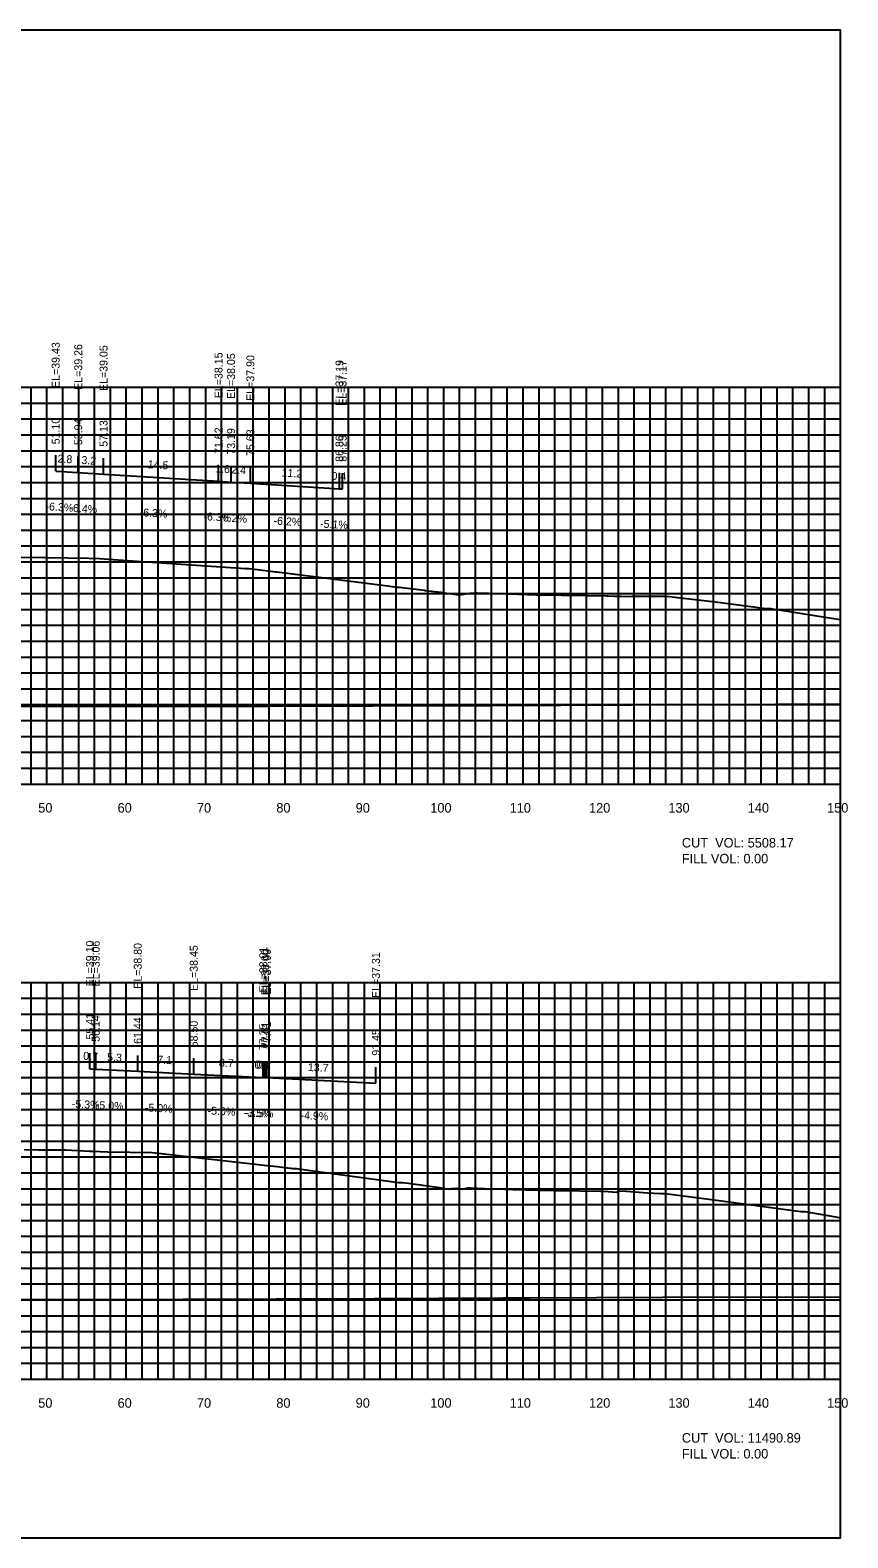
# Model space of a CAD drawing. Extents: x 1800880 to 1818864, y 245271 to 250560.
# Drawn here: x 1811620.7 to 1811723.7, y 250355.3 to 250545.3 of the extents above; entities that cross this region are included whole.
import ezdxf

# ---------------------------------------------------------------- set-up
doc = ezdxf.new("R2010")
doc.units = 0
for name, color, linetype in [('ANNO-TXT', 7, 'Continuous'), ('CL-CNST', 7, 'Continuous'), ('DESIGN - DRAINAGE - Bridges', 7, 'Continuous'), ('DRAINAGETXT', 7, 'Continuous'), ('Level 37', 7, 'Continuous'), ('Level 46', 7, 'Continuous'), ('Level 62', 7, 'Continuous'), ('SHT-BDR', 7, 'Continuous')]:
    doc.layers.add(name, color=color, linetype=linetype)

msp = doc.modelspace()

# ---------------------------------------------------------------- linework, layer by layer
at = {"layer": 'CL-CNST'}
for points in [[(1811616.52, 250478.92), (1811622.58, 250478.86), (1811625.46, 250478.83), (1811628.1, 250478.8), (1811629.46, 250478.73), (1811631.16, 250478.63), (1811638.54, 250478.1), (1811647.83, 250477.48), (1811647.9, 250477.48), (1811648.29, 250477.49), (1811651.66, 250477.05), (1811651.79, 250477.05), (1811665.08, 250475.4), (1811666.95, 250475.14), (1811667.18, 250475.12), (1811670.4, 250474.73), (1811670.47, 250474.72), (1811672.44, 250474.48), (1811672.46, 250474.48), (1811673.15, 250474.39), (1811673.38, 250474.31), (1811673.66, 250474.31), (1811674.32, 250474.19), (1811674.37, 250474.19), (1811675.1, 250474.21), (1811676.13, 250474.39), (1811676.61, 250474.39), (1811676.62, 250474.39), (1811676.64, 250474.39), (1811676.67, 250474.39), (1811676.69, 250474.39), (1811676.73, 250474.39), (1811676.76, 250474.39), (1811676.8, 250474.39), (1811676.86, 250474.4), (1811676.92, 250474.4), (1811676.93, 250474.4), (1811677.12, 250474.39), (1811678.54, 250474.35), (1811684.45, 250474.18), (1811690.95, 250474.08), (1811693.31, 250474.03), (1811693.52, 250474.02), (1811694.31, 250474), (1811694.74, 250473.99), (1811695.01, 250473.98), (1811695.19, 250473.98), (1811695.93, 250473.95), (1811696.52, 250474.01), (1811700.42, 250474.01), (1811700.5, 250474.01), (1811700.89, 250474.01), (1811707.74, 250473.19), (1811708.62, 250473.07), (1811709.3, 250472.98), (1811713.11, 250472.5), (1811713.52, 250472.43), (1811714.01, 250472.42), (1811714.21, 250472.4), (1811715.33, 250472.24), (1811721.69, 250471.24), (1811722.82, 250471.06)], [(1811619.93, 250404.25), (1811621.77, 250404.24), (1811625.11, 250404.22), (1811625.15, 250404.21), (1811625.18, 250404.21), (1811628.2, 250404.06), (1811628.55, 250404.05), (1811630.5, 250403.98), (1811636.07, 250403.89), (1811650.57, 250402.25), (1811651.84, 250402.13), (1811653.45, 250401.91), (1811653.53, 250401.92), (1811653.74, 250401.87), (1811653.93, 250401.87), (1811654.04, 250401.87), (1811654.25, 250401.87), (1811656.03, 250401.63), (1811667.1, 250400.09), (1811667.16, 250400.09), (1811667.57, 250400.09), (1811667.6, 250400.09), (1811668.37, 250400), (1811672.86, 250399.39), (1811673.05, 250399.32), (1811673.08, 250399.32), (1811674.44, 250399.39), (1811675.14, 250399.27), (1811675.86, 250399.41), (1811675.86, 250399.41), (1811675.87, 250399.41), (1811675.88, 250399.41), (1811675.89, 250399.41), (1811675.91, 250399.41), (1811675.92, 250399.41), (1811675.93, 250399.41), (1811675.94, 250399.41), (1811675.96, 250399.41), (1811675.98, 250399.41), (1811675.99, 250399.41), (1811676.01, 250399.41), (1811676.04, 250399.41), (1811676.06, 250399.41), (1811676.09, 250399.41), (1811676.12, 250399.41), (1811676.15, 250399.41), (1811676.19, 250399.41), (1811676.2, 250399.41), (1811678.01, 250399.35), (1811680.46, 250399.27), (1811681.53, 250399.23), (1811684.79, 250399.12), (1811686.86, 250399.11), (1811687.25, 250399.11), (1811688.12, 250399.09), (1811689.95, 250399.07), (1811692.56, 250399.03), (1811692.62, 250399.02), (1811692.71, 250399.02), (1811692.8, 250399.02), (1811692.87, 250399.01), (1811692.93, 250399.01), (1811694.67, 250398.89), (1811694.77, 250399.01), (1811695.29, 250399.07), (1811698.48, 250398.79), (1811700.15, 250398.72), (1811700.22, 250398.72), (1811700.48, 250398.72), (1811700.71, 250398.72), (1811705.92, 250398.05), (1811717.81, 250396.46), (1811717.98, 250396.46), (1811718.33, 250396.45), (1811722.18, 250395.76), (1811722.82, 250395.64)]]:
    msp.add_lwpolyline(points, dxfattribs=at)
at = {"layer": 'DESIGN - DRAINAGE - Bridges'}
for p, q in [((1811722.82, 250450.32), (1811722.82, 250500.32)), ((1811722.88, 250500.32), (1811722.82, 250500.32)), ((1811722.88, 250490.32), (1811722.82, 250490.32)), ((1811722.88, 250480.32), (1811722.82, 250480.32)), ((1811722.88, 250470.32), (1811722.82, 250470.32)), ((1811722.88, 250460.32), (1811722.82, 250460.32)), ((1811422.82, 250450.32), (1811722.82, 250450.32)), ((1811622.82, 250450.26), (1811622.82, 250450.32)), ((1811632.82, 250450.26), (1811632.82, 250450.32)), ((1811642.82, 250450.26), (1811642.82, 250450.32)), ((1811652.82, 250450.26), (1811652.82, 250450.32)), ((1811662.82, 250450.26), (1811662.82, 250450.32)), ((1811672.82, 250450.26), (1811672.82, 250450.32)), ((1811682.82, 250450.26), (1811682.82, 250450.32)), ((1811692.82, 250450.26), (1811692.82, 250450.32)), ((1811702.82, 250450.26), (1811702.82, 250450.32)), ((1811712.82, 250450.26), (1811712.82, 250450.32)), ((1811722.82, 250450.26), (1811722.82, 250450.32)), ((1811722.88, 250450.32), (1811722.82, 250450.32)), ((1811722.82, 250375.32), (1811722.82, 250425.32)), ((1811722.88, 250425.32), (1811722.82, 250425.32)), ((1811722.88, 250415.32), (1811722.82, 250415.32)), ((1811722.88, 250405.32), (1811722.82, 250405.32)), ((1811722.88, 250395.32), (1811722.82, 250395.32)), ((1811722.88, 250385.32), (1811722.82, 250385.32)), ((1811422.82, 250375.32), (1811722.82, 250375.32)), ((1811622.82, 250375.26), (1811622.82, 250375.32)), ((1811632.82, 250375.26), (1811632.82, 250375.32)), ((1811642.82, 250375.26), (1811642.82, 250375.32)), ((1811652.82, 250375.26), (1811652.82, 250375.32)), ((1811662.82, 250375.26), (1811662.82, 250375.32)), ((1811672.82, 250375.26), (1811672.82, 250375.32)), ((1811682.82, 250375.26), (1811682.82, 250375.32)), ((1811692.82, 250375.26), (1811692.82, 250375.32)), ((1811702.82, 250375.26), (1811702.82, 250375.32)), ((1811712.82, 250375.26), (1811712.82, 250375.32)), ((1811722.82, 250375.26), (1811722.82, 250375.32)), ((1811722.88, 250375.32), (1811722.82, 250375.32))]:
    msp.add_line(p, q, dxfattribs=at)
at = {"layer": 'Level 37'}
for p, q in [((1811623.92, 250489.76), (1811623.92, 250491.76)), ((1811626.76, 250489.58), (1811626.76, 250491.58)), ((1811629.95, 250489.38), (1811629.95, 250491.38)), ((1811644.44, 250488.47), (1811644.44, 250490.47)), ((1811646.01, 250488.37), (1811646.01, 250490.37)), ((1811648.45, 250488.22), (1811648.45, 250490.22)), ((1811659.68, 250487.52), (1811659.68, 250489.52)), ((1811660.07, 250487.5), (1811660.07, 250489.5)), ((1811628.23, 250414.42), (1811628.23, 250416.42)), ((1811628.96, 250414.38), (1811628.96, 250416.38)), ((1811634.26, 250414.12), (1811634.26, 250416.12)), ((1811641.32, 250413.77), (1811641.32, 250415.77)), ((1811650.07, 250413.33), (1811650.07, 250415.33)), ((1811650.33, 250413.32), (1811650.33, 250415.32)), ((1811650.53, 250413.32), (1811650.53, 250415.32)), ((1811664.27, 250412.64), (1811664.27, 250414.64))]:
    msp.add_line(p, q, dxfattribs=at)
msp.add_lwpolyline([(1811422.82, 250355.32), (1811722.82, 250355.32), (1811722.82, 250545.32), (1811422.82, 250545.32)], close=True, dxfattribs=at)
at = {"layer": 'Level 46'}
for p, q in [((1811422.82, 250500.32), (1811722.82, 250500.32)), ((1811620.82, 250450.32), (1811620.82, 250500.32)), ((1811622.82, 250450.32), (1811622.82, 250500.32)), ((1811624.82, 250450.32), (1811624.82, 250500.32)), ((1811626.82, 250450.32), (1811626.82, 250500.32)), ((1811628.82, 250450.32), (1811628.82, 250500.32)), ((1811630.82, 250450.32), (1811630.82, 250500.32)), ((1811632.82, 250450.32), (1811632.82, 250500.32)), ((1811634.82, 250450.32), (1811634.82, 250500.32)), ((1811636.82, 250450.32), (1811636.82, 250500.32)), ((1811638.82, 250450.32), (1811638.82, 250500.32)), ((1811640.82, 250450.32), (1811640.82, 250500.32)), ((1811642.82, 250450.32), (1811642.82, 250500.32)), ((1811644.82, 250450.32), (1811644.82, 250500.32)), ((1811646.82, 250450.32), (1811646.82, 250500.32)), ((1811648.82, 250450.32), (1811648.82, 250500.32)), ((1811650.82, 250450.32), (1811650.82, 250500.32)), ((1811652.82, 250450.32), (1811652.82, 250500.32)), ((1811654.82, 250450.32), (1811654.82, 250500.32)), ((1811656.82, 250450.32), (1811656.82, 250500.32)), ((1811658.82, 250450.32), (1811658.82, 250500.32)), ((1811660.82, 250450.32), (1811660.82, 250500.32)), ((1811662.82, 250450.32), (1811662.82, 250500.32)), ((1811664.82, 250450.32), (1811664.82, 250500.32)), ((1811666.82, 250450.32), (1811666.82, 250500.32)), ((1811668.82, 250450.32), (1811668.82, 250500.32)), ((1811670.82, 250450.32), (1811670.82, 250500.32)), ((1811672.82, 250450.32), (1811672.82, 250500.32)), ((1811674.82, 250450.32), (1811674.82, 250500.32)), ((1811676.82, 250450.32), (1811676.82, 250500.32)), ((1811678.82, 250450.32), (1811678.82, 250500.32)), ((1811680.82, 250450.32), (1811680.82, 250500.32)), ((1811682.82, 250450.32), (1811682.82, 250500.32)), ((1811684.82, 250450.32), (1811684.82, 250500.32)), ((1811686.82, 250450.32), (1811686.82, 250500.32)), ((1811688.82, 250450.32), (1811688.82, 250500.32)), ((1811690.82, 250450.32), (1811690.82, 250500.32)), ((1811692.82, 250450.32), (1811692.82, 250500.32)), ((1811694.82, 250450.32), (1811694.82, 250500.32)), ((1811696.82, 250450.32), (1811696.82, 250500.32)), ((1811698.82, 250450.32), (1811698.82, 250500.32)), ((1811700.82, 250450.32), (1811700.82, 250500.32)), ((1811702.82, 250450.32), (1811702.82, 250500.32)), ((1811704.82, 250450.32), (1811704.82, 250500.32)), ((1811706.82, 250450.32), (1811706.82, 250500.32)), ((1811708.82, 250450.32), (1811708.82, 250500.32)), ((1811710.82, 250450.32), (1811710.82, 250500.32)), ((1811712.82, 250450.32), (1811712.82, 250500.32)), ((1811714.82, 250450.32), (1811714.82, 250500.32)), ((1811716.82, 250450.32), (1811716.82, 250500.32)), ((1811718.82, 250450.32), (1811718.82, 250500.32)), ((1811720.82, 250450.32), (1811720.82, 250500.32)), ((1811722.82, 250450.32), (1811722.82, 250500.32)), ((1811422.82, 250498.32), (1811722.82, 250498.32)), ((1811422.82, 250496.32), (1811722.82, 250496.32)), ((1811422.82, 250494.32), (1811722.82, 250494.32)), ((1811422.82, 250492.32), (1811722.82, 250492.32)), ((1811422.82, 250490.32), (1811722.82, 250490.32)), ((1811422.82, 250488.32), (1811722.82, 250488.32)), ((1811422.82, 250486.32), (1811722.82, 250486.32)), ((1811422.82, 250484.32), (1811722.82, 250484.32)), ((1811422.82, 250482.32), (1811722.82, 250482.32)), ((1811422.82, 250480.32), (1811722.82, 250480.32)), ((1811422.82, 250478.32), (1811722.82, 250478.32)), ((1811422.82, 250476.32), (1811722.82, 250476.32)), ((1811422.82, 250474.32), (1811722.82, 250474.32)), ((1811422.82, 250472.32), (1811722.82, 250472.32)), ((1811422.82, 250470.32), (1811722.82, 250470.32)), ((1811422.82, 250468.32), (1811722.82, 250468.32)), ((1811422.82, 250466.32), (1811722.82, 250466.32)), ((1811422.82, 250464.32), (1811722.82, 250464.32)), ((1811422.82, 250462.32), (1811722.82, 250462.32)), ((1811422.82, 250460.32), (1811722.82, 250460.32)), ((1811422.82, 250458.32), (1811722.82, 250458.32)), ((1811422.82, 250456.32), (1811722.82, 250456.32)), ((1811422.82, 250454.32), (1811722.82, 250454.32)), ((1811422.82, 250452.32), (1811722.82, 250452.32)), ((1811422.82, 250450.32), (1811722.82, 250450.32)), ((1811422.82, 250425.32), (1811722.82, 250425.32)), ((1811620.82, 250375.32), (1811620.82, 250425.32)), ((1811622.82, 250375.32), (1811622.82, 250425.32)), ((1811624.82, 250375.32), (1811624.82, 250425.32)), ((1811626.82, 250375.32), (1811626.82, 250425.32)), ((1811628.82, 250375.32), (1811628.82, 250425.32)), ((1811630.82, 250375.32), (1811630.82, 250425.32)), ((1811632.82, 250375.32), (1811632.82, 250425.32)), ((1811634.82, 250375.32), (1811634.82, 250425.32)), ((1811636.82, 250375.32), (1811636.82, 250425.32)), ((1811638.82, 250375.32), (1811638.82, 250425.32)), ((1811640.82, 250375.32), (1811640.82, 250425.32)), ((1811642.82, 250375.32), (1811642.82, 250425.32)), ((1811644.82, 250375.32), (1811644.82, 250425.32)), ((1811646.82, 250375.32), (1811646.82, 250425.32)), ((1811648.82, 250375.32), (1811648.82, 250425.32)), ((1811650.82, 250375.32), (1811650.82, 250425.32)), ((1811652.82, 250375.32), (1811652.82, 250425.32)), ((1811654.82, 250375.32), (1811654.82, 250425.32)), ((1811656.82, 250375.32), (1811656.82, 250425.32)), ((1811658.82, 250375.32), (1811658.82, 250425.32)), ((1811660.82, 250375.32), (1811660.82, 250425.32)), ((1811662.82, 250375.32), (1811662.82, 250425.32)), ((1811664.82, 250375.32), (1811664.82, 250425.32)), ((1811666.82, 250375.32), (1811666.82, 250425.32)), ((1811668.82, 250375.32), (1811668.82, 250425.32)), ((1811670.82, 250375.32), (1811670.82, 250425.32)), ((1811672.82, 250375.32), (1811672.82, 250425.32)), ((1811674.82, 250375.32), (1811674.82, 250425.32)), ((1811676.82, 250375.32), (1811676.82, 250425.32)), ((1811678.82, 250375.32), (1811678.82, 250425.32)), ((1811680.82, 250375.32), (1811680.82, 250425.32)), ((1811682.82, 250375.32), (1811682.82, 250425.32)), ((1811684.82, 250375.32), (1811684.82, 250425.32)), ((1811686.82, 250375.32), (1811686.82, 250425.32)), ((1811688.82, 250375.32), (1811688.82, 250425.32)), ((1811690.82, 250375.32), (1811690.82, 250425.32)), ((1811692.82, 250375.32), (1811692.82, 250425.32)), ((1811694.82, 250375.32), (1811694.82, 250425.32)), ((1811696.82, 250375.32), (1811696.82, 250425.32)), ((1811698.82, 250375.32), (1811698.82, 250425.32)), ((1811700.82, 250375.32), (1811700.82, 250425.32)), ((1811702.82, 250375.32), (1811702.82, 250425.32)), ((1811704.82, 250375.32), (1811704.82, 250425.32)), ((1811706.82, 250375.32), (1811706.82, 250425.32)), ((1811708.82, 250375.32), (1811708.82, 250425.32)), ((1811710.82, 250375.32), (1811710.82, 250425.32)), ((1811712.82, 250375.32), (1811712.82, 250425.32)), ((1811714.82, 250375.32), (1811714.82, 250425.32)), ((1811716.82, 250375.32), (1811716.82, 250425.32)), ((1811718.82, 250375.32), (1811718.82, 250425.32)), ((1811720.82, 250375.32), (1811720.82, 250425.32)), ((1811722.82, 250375.32), (1811722.82, 250425.32)), ((1811422.82, 250423.32), (1811722.82, 250423.32)), ((1811422.82, 250421.32), (1811722.82, 250421.32)), ((1811422.82, 250419.32), (1811722.82, 250419.32)), ((1811422.82, 250417.32), (1811722.82, 250417.32)), ((1811422.82, 250415.32), (1811722.82, 250415.32)), ((1811422.82, 250413.32), (1811722.82, 250413.32)), ((1811422.82, 250411.32), (1811722.82, 250411.32)), ((1811422.82, 250409.32), (1811722.82, 250409.32)), ((1811422.82, 250407.32), (1811722.82, 250407.32)), ((1811422.82, 250405.32), (1811722.82, 250405.32)), ((1811422.82, 250403.32), (1811722.82, 250403.32)), ((1811422.82, 250401.32), (1811722.82, 250401.32)), ((1811422.82, 250399.32), (1811722.82, 250399.32)), ((1811422.82, 250397.32), (1811722.82, 250397.32)), ((1811422.82, 250395.32), (1811722.82, 250395.32)), ((1811422.82, 250393.32), (1811722.82, 250393.32)), ((1811422.82, 250391.32), (1811722.82, 250391.32)), ((1811422.82, 250389.32), (1811722.82, 250389.32)), ((1811422.82, 250387.32), (1811722.82, 250387.32)), ((1811422.82, 250385.32), (1811722.82, 250385.32)), ((1811422.82, 250383.32), (1811722.82, 250383.32)), ((1811422.82, 250381.32), (1811722.82, 250381.32)), ((1811422.82, 250379.32), (1811722.82, 250379.32)), ((1811422.82, 250377.32), (1811722.82, 250377.32)), ((1811422.82, 250375.32), (1811722.82, 250375.32))]:
    msp.add_line(p, q, dxfattribs=at)
at = {"layer": 'Level 62'}
for points in [[(1811623.92, 250489.76), (1811626.76, 250489.58), (1811629.95, 250489.38), (1811644.44, 250488.47), (1811646.01, 250488.37), (1811648.45, 250488.22), (1811659.68, 250487.52), (1811660.07, 250487.5)], [(1811422.82, 250461.7), (1811428.88, 250461.48), (1811439.25, 250461.37), (1811456.64, 250460.98), (1811471.4, 250460.86), (1811484.39, 250460.7), (1811502.22, 250460.58), (1811512.15, 250460.49), (1811532.23, 250460.39), (1811539.9, 250460.33), (1811561.72, 250460.26), (1811567.66, 250460.21), (1811590.85, 250460.17), (1811595.41, 250460.14), (1811619.72, 250460.14), (1811623.17, 250460.11), (1811648.39, 250460.15), (1811650.92, 250460.13), (1811676.92, 250460.22), (1811678.68, 250460.21), (1811705.34, 250460.34), (1811706.43, 250460.34), (1811722.82, 250460.43)], [(1811628.23, 250414.42), (1811628.96, 250414.38), (1811634.26, 250414.12), (1811641.32, 250413.77), (1811650.07, 250413.33), (1811650.33, 250413.32), (1811650.53, 250413.32), (1811664.27, 250412.64)], [(1811422.82, 250386.6), (1811433.92, 250386.35), (1811443.08, 250386.28), (1811461.67, 250386.04), (1811474.75, 250385.96), (1811489.43, 250385.82), (1811505.39, 250385.74), (1811517.18, 250385.65), (1811535.36, 250385.59), (1811544.94, 250385.5), (1811564.86, 250385.47), (1811572.69, 250385.42), (1811594.04, 250385.42), (1811600.45, 250385.37), (1811622.97, 250385.41), (1811628.21, 250385.37), (1811651.72, 250385.44), (1811655.96, 250385.43), (1811680.32, 250385.55), (1811683.72, 250385.55), (1811708.8, 250385.69), (1811711.47, 250385.64), (1811722.82, 250385.71)]]:
    msp.add_lwpolyline(points, dxfattribs=at)

# ---------------------------------------------------------------- texts
for s, p in [('50', (1811621.72, 250446.72)), ('60', (1811631.72, 250446.72)), ('70', (1811641.72, 250446.72)), ('80', (1811651.72, 250446.72)), ('90', (1811661.72, 250446.72)), ('100', (1811671.12, 250446.72)), ('110', (1811681.12, 250446.72)), ('120', (1811691.12, 250446.72)), ('130', (1811701.12, 250446.72)), ('140', (1811711.12, 250446.72)), ('150', (1811721.12, 250446.72)), ('50', (1811621.72, 250371.72)), ('60', (1811631.72, 250371.72)), ('70', (1811641.72, 250371.72)), ('80', (1811651.72, 250371.72)), ('90', (1811661.72, 250371.72)), ('100', (1811671.12, 250371.72)), ('110', (1811681.12, 250371.72)), ('120', (1811691.12, 250371.72)), ('130', (1811701.12, 250371.72)), ('140', (1811711.12, 250371.72)), ('150', (1811721.12, 250371.72))]:
    msp.add_text(s, height=1.2).set_placement(p)
at = {"layer": 'ANNO-TXT'}
for s, rotation, p in [('2.8', 356.4106, (1811624.13, 250490.85)), ('3.2', 356.3578, (1811627.14, 250490.66)), ('14.5', 356.4197, (1811635.49, 250490.13)), ('1.6', 356.382, (1811643.99, 250489.6)), ('2.4', 356.444, (1811646.02, 250489.47)), ('11.2', 356.4278, (1811652.36, 250489.08)), ('0.4', 357.0619, (1811658.65, 250488.67)), ('-6.3%', 356.4106, (1811622.62, 250484.83)), ('-6.4%', 356.3578, (1811625.63, 250484.64)), ('-6.3%', 356.4197, (1811634.48, 250484.08)), ('-6.3%', 356.382, (1811642.51, 250483.58)), ('-6.2%', 356.444, (1811644.52, 250483.45)), ('-6.2%', 356.4278, (1811651.35, 250483.03)), ('-5.1%', 357.0619, (1811657.21, 250482.64)), ('0.7', 356.9889, (1811627.37, 250415.57)), ('5.3', 357.1521, (1811630.38, 250415.42)), ('7.1', 357.1521, (1811636.69, 250415.1)), ('8.7', 357.1285, (1811644.47, 250414.71)), ('0.3', 357.9828, (1811648.95, 250414.47)), ('0.2', 357.9828, (1811649.18, 250414.46)), ('13.7', 357.1712, (1811655.68, 250414.16)), ('-5.3%', 356.9889, (1811625.93, 250409.54)), ('-5.0%', 357.1521, (1811628.96, 250409.38)), ('-5.0%', 357.1521, (1811635.14, 250409.07)), ('-5.0%', 357.1285, (1811643.04, 250408.68)), ('-3.5%', 357.9828, (1811647.61, 250408.41)), ('-3.5%', 357.9828, (1811647.84, 250408.41)), ('-4.9%', 357.1712, (1811654.75, 250408.1))]:
    msp.add_text(s, height=1, rotation=rotation, dxfattribs=at).set_placement(p)
at = {"layer": 'DRAINAGETXT'}
for s, p in [('CUT  VOL: 5508.17', (1811702.82, 250442.32)), ('FILL VOL: 0.00', (1811702.82, 250440.32)), ('CUT  VOL: 11490.89', (1811702.82, 250367.32)), ('FILL VOL: 0.00', (1811702.82, 250365.32))]:
    msp.add_text(s, height=1.2, dxfattribs=at).set_placement(p)
at = {"layer": 'SHT-BDR'}
for s, p in [('EL=39.43', (1811624.42, 250500.23)), ('EL=39.26', (1811627.26, 250500)), ('EL=39.05', (1811630.45, 250499.85)), ('EL=38.15', (1811644.94, 250498.94)), ('EL=38.05', (1811646.51, 250498.84)), ('EL=37.90', (1811648.95, 250498.61)), ('EL=37.19', (1811660.18, 250497.99)), ('EL=37.17', (1811660.57, 250497.97)), ('51.10', (1811624.42, 250493.13)), ('53.94', (1811627.26, 250493.03)), ('57.13', (1811630.45, 250492.82)), ('71.62', (1811644.94, 250491.92)), ('73.19', (1811646.51, 250491.82)), ('75.63', (1811648.95, 250491.67)), ('86.86', (1811660.18, 250490.92)), ('87.25', (1811660.57, 250490.94)), ('EL=39.10', (1811628.73, 250424.82)), ('EL=39.06', (1811629.46, 250424.81)), ('EL=38.80', (1811634.76, 250424.52)), ('EL=38.45', (1811641.82, 250424.24)), ('EL=38.01', (1811650.57, 250424.06)), ('EL=38.00', (1811650.83, 250423.72)), ('EL=37.99', (1811651.03, 250423.79)), ('EL=37.31', (1811664.77, 250423.36)), ('55.41', (1811628.73, 250418.12)), ('56.14', (1811629.46, 250417.83)), ('61.44', (1811634.76, 250417.57)), ('68.50', (1811641.82, 250417.14)), ('77.25', (1811650.57, 250416.78)), ('77.51', (1811650.83, 250417.02)), ('77.71', (1811651.03, 250417.02)), ('91.45', (1811664.77, 250416.08))]:
    msp.add_text(s, height=1, rotation=90, dxfattribs=at).set_placement(p)

doc.saveas('drawing.dxf')
